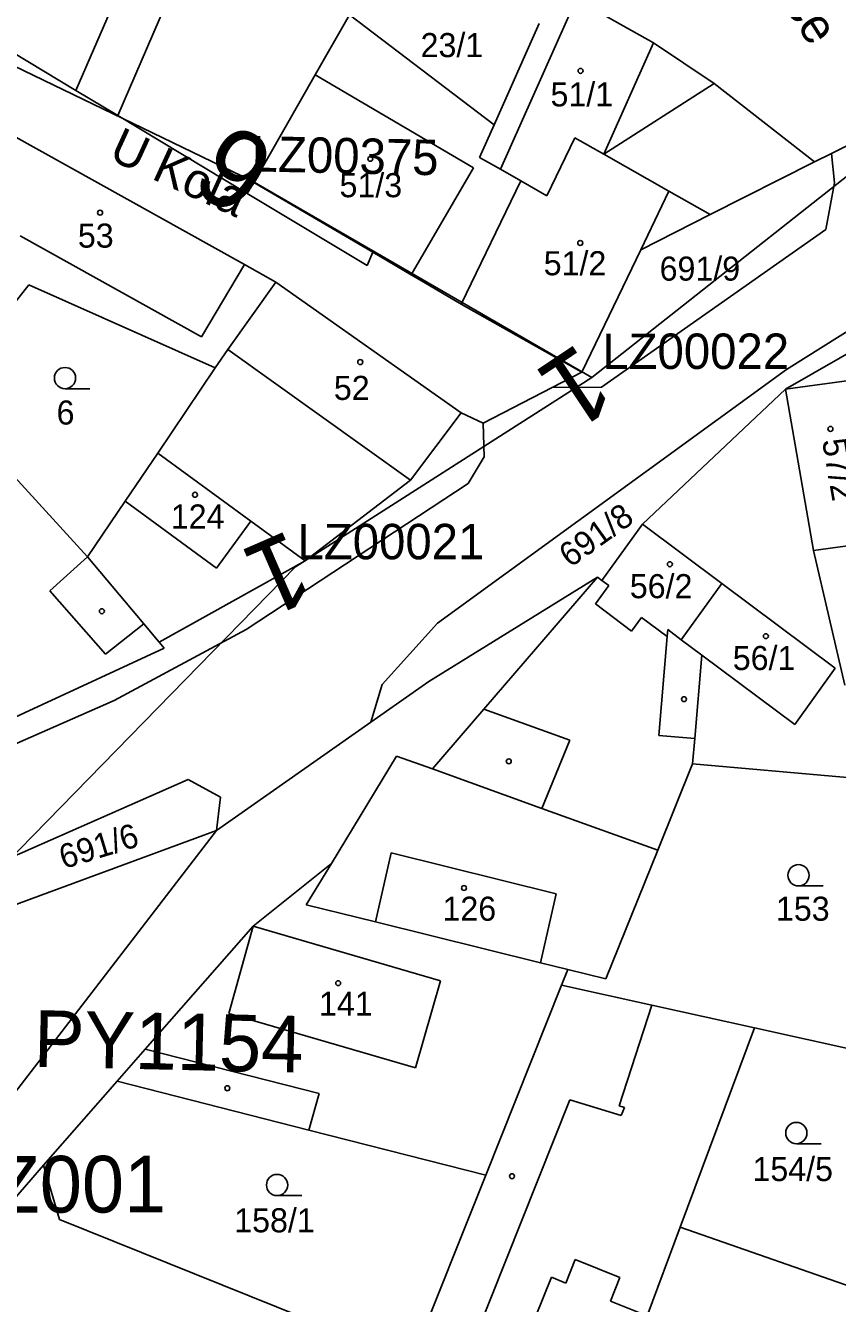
# Model space of a CAD drawing. Extents: x -738131 to -734179, y -1033447 to -1030078.
# Drawn here: x -736202 to -736144.6, y -1032303.4 to -1032213.1 of the extents above; entities that cross this region are included whole.
import ezdxf

# ---------------------------------------------------------------- set-up
doc = ezdxf.new("R2010")
doc.units = 0
for name, color, linetype in [('ftf_2050', 7, 'Continuous'), ('ftf_3010', 7, 'Continuous'), ('ftf_3010_ftf_3010_gtda_3015_gtda_3015_1', 7, 'Continuous'), ('ftf_3050', 7, 'Continuous'), ('ftf_3050_ftf_3050_gtda_3055_gtda_3055_1', 7, 'Continuous'), ('ftf_3150_ftf_3150_gtda_3155_gtda_3155_1', 7, 'Continuous'), ('ftf_3160_ftf_3160_gtda_3165_gtda_3165_1', 7, 'Continuous'), ('ftf_nu', 7, 'Continuous'), ('Vrstva 1', 7, 'Continuous'), ('Vrstva 2', 7, 'Continuous'), ('Vrstva 3', 7, 'Continuous'), ('Vrstva 4', 7, 'Continuous'), ('Vrstva 5', 7, 'Continuous')]:
    doc.layers.add(name, color=color, linetype=linetype)

msp = doc.modelspace()

# ---------------------------------------------------------------- linework, layer by layer
at = {"layer": 'ftf_2050'}
for points in [[(-736218.625, -1032202.554), (-736211.263, -1032211.907), (-736186.01, -1032224.101), (-736186.053, -1032224.111)], [(-736136.87, -1032218.153), (-736161.999, -1032237.982)], [(-736186.01, -1032224.101), (-736161.999, -1032237.982)], [(-736161.999, -1032237.982), (-736182.912, -1032251.343)], [(-736182.912, -1032251.343), (-736211.194, -1032280.259)]]:
    msp.add_lwpolyline(points, dxfattribs=at)
at = {"layer": 'Vrstva 1'}
for points in [[(-736198.43, -1032217.71), (-736189.84, -1032197.92)], [(-736195.46, -1032219.49), (-736187.15, -1032200.24)], [(-736208.76, -1032211.51), (-736198.43, -1032217.71)], [(-736157.64, -1032214.36), (-736163.09, -1032211.27)], [(-736181.53, -1032216.62), (-736179.1, -1032212.37)], [(-736179.1, -1032212.37), (-736168.9, -1032220.14)], [(-736168.9, -1032220.14), (-736165.71, -1032212.98)], [(-736153.36, -1032217.22), (-736157.64, -1032214.36)], [(-736185.87, -1032224.2), (-736181.53, -1032216.62)], [(-736198.43, -1032217.71), (-736195.46, -1032219.49)], [(-736153.36, -1032217.22), (-736161.15, -1032222.22)], [(-736146.27, -1032222.75), (-736153.36, -1032217.22)], [(-736145.07, -1032222.16), (-736134.79, -1032217.08)], [(-736195.46, -1032219.49), (-736186.33, -1032224.98)], [(-736169.93, -1032222.44), (-736168.9, -1032220.14)], [(-736203.1, -1032220.77), (-736186.52, -1032230)], [(-736165.17, -1032225.14), (-736163.2, -1032221.06)], [(-736161.15, -1032222.22), (-736163.2, -1032221.06)], [(-736146.27, -1032222.75), (-736145.07, -1032222.16)], [(-736145.07, -1032222.16), (-736144.86, -1032224.24)], [(-736168.45, -1032223.28), (-736169.93, -1032222.44)], [(-736146.27, -1032222.75), (-736153.62, -1032226.47)], [(-736171.21, -1032232.8), (-736167.01, -1032224.1)], [(-736167.01, -1032224.1), (-736168.45, -1032223.28)], [(-736165.17, -1032225.14), (-736167.01, -1032224.1)], [(-736186.33, -1032224.98), (-736185.87, -1032224.2)], [(-736186.33, -1032224.98), (-736177.87, -1032230.07)], [(-736145.46, -1032227.53), (-736144.86, -1032224.24)], [(-736153.62, -1032226.47), (-736158.54, -1032228.96)], [(-736161.31, -1032238.65), (-736145.46, -1032227.53)], [(-736177.87, -1032230.07), (-736177.45, -1032229.14)], [(-736174.75, -1032230.73), (-736177.45, -1032229.14)], [(-736162.69, -1032237.61), (-736158.54, -1032228.96)], [(-736148.25, -1032237.42), (-736134.66, -1032228.89)], [(-736186.52, -1032230), (-736184.3, -1032231.24)], [(-736184.3, -1032231.24), (-736187.7, -1032235.99)], [(-736171.22, -1032240.47), (-736184.3, -1032231.24)], [(-736173.86, -1032231.25), (-736174.75, -1032230.73)], [(-736171.21, -1032232.8), (-736173.86, -1032231.25)], [(-736201.75, -1032231.44), (-736207.93, -1032239.28)], [(-736201.75, -1032231.44), (-736188.59, -1032237.3)], [(-736148.3, -1032238.81), (-736136.55, -1032232.07)], [(-736162.69, -1032237.61), (-736171.21, -1032232.8)], [(-736187.7, -1032235.99), (-736188.59, -1032237.3)], [(-736188.59, -1032237.3), (-736192.65, -1032243.31)], [(-736172.9, -1032255.32), (-736148.25, -1032237.42)], [(-736164.8, -1032238.69), (-736162.69, -1032237.61)], [(-736148.3, -1032238.81), (-736143.3, -1032238.13)], [(-736169.67, -1032241.2), (-736164.8, -1032238.69)], [(-736164.8, -1032238.69), (-736161.31, -1032238.65)], [(-736148.3, -1032238.81), (-736158.42, -1032248.33)], [(-736148.3, -1032238.81), (-736146.33, -1032250.2)], [(-736174.79, -1032245.22), (-736171.22, -1032240.47)], [(-736169.67, -1032241.2), (-736171.22, -1032240.47)], [(-736169.59, -1032243.57), (-736169.67, -1032241.2)], [(-736192.65, -1032243.31), (-736194.95, -1032246.71)], [(-736192.65, -1032243.31), (-736186.07, -1032248.12)], [(-736170.72, -1032245.46), (-736169.59, -1032243.57)], [(-736197.62, -1032250.65), (-736203, -1032244.73)], [(-736186.4, -1032255.78), (-736170.72, -1032245.46)], [(-736174.79, -1032245.22), (-736182.25, -1032250.91)], [(-736194.95, -1032246.71), (-736197.62, -1032250.65)], [(-736186.07, -1032248.12), (-736182.25, -1032250.91)], [(-736158.42, -1032248.33), (-736161.28, -1032252.31)], [(-736158.42, -1032248.33), (-736152.81, -1032252.52)], [(-736144.13, -1032259.71), (-736146.33, -1032250.2)], [(-736197.62, -1032250.65), (-736193.64, -1032255.37)], [(-736182.25, -1032250.91), (-736192.55, -1032256.67)], [(-736173.5, -1032259.43), (-736161.6, -1032252.07)], [(-736169.62, -1032261.39), (-736161.6, -1032252.07)], [(-736161.6, -1032252.07), (-736161.28, -1032252.31)], [(-736152.81, -1032252.52), (-736155.67, -1032256.5)], [(-736193.64, -1032255.37), (-736192.55, -1032256.67)], [(-736176.79, -1032259.65), (-736172.9, -1032255.32)], [(-736195.74, -1032260.78), (-736186.4, -1032255.78)], [(-736155.67, -1032256.5), (-736154.21, -1032257.59)], [(-736205.59, -1032263.27), (-736192.19, -1032257.09)], [(-736192.55, -1032256.67), (-736192.19, -1032257.09)], [(-736154.72, -1032263.46), (-736154.21, -1032257.59)], [(-736177.59, -1032262.3), (-736173.5, -1032259.43)], [(-736177.59, -1032262.3), (-736176.79, -1032259.65)], [(-736207.91, -1032266.12), (-736195.74, -1032260.78)], [(-736173.25, -1032265.61), (-736169.62, -1032261.39)], [(-736188.5, -1032269.97), (-736177.59, -1032262.3)], [(-736154.87, -1032265.25), (-736154.72, -1032263.46)], [(-736175.78, -1032264.7), (-736180.39, -1032272.28)], [(-736173.25, -1032265.61), (-736175.78, -1032264.7)], [(-736165.51, -1032268.4), (-736173.25, -1032265.61)], [(-736157.33, -1032271.35), (-736154.87, -1032265.25)], [(-736154.87, -1032265.25), (-736142.62, -1032266.34)], [(-736204.42, -1032272.48), (-736190.5, -1032266.37)], [(-736190.5, -1032266.37), (-736188.22, -1032267.6)], [(-736188.22, -1032267.6), (-736188.5, -1032269.97)], [(-736157.33, -1032271.35), (-736165.51, -1032268.4)], [(-736188.5, -1032269.97), (-736211.81, -1032300.22)], [(-736188.5, -1032269.97), (-736208.19, -1032277.21)], [(-736160.99, -1032280.44), (-736157.33, -1032271.35)], [(-736185.91, -1032276.71), (-736180.39, -1032272.28)], [(-736180.39, -1032272.28), (-736182.17, -1032275.2)], [(-736177.26, -1032276.41), (-736182.17, -1032275.2)], [(-736165.61, -1032279.3), (-736177.26, -1032276.41)], [(-736193.54, -1032285.4), (-736185.91, -1032276.71)], [(-736163.69, -1032279.77), (-736165.61, -1032279.3)], [(-736164.13, -1032280.89), (-736163.69, -1032279.77)], [(-736160.99, -1032280.44), (-736163.69, -1032279.77)], [(-736169.48, -1032294.3), (-736164.13, -1032280.89)], [(-736157.75, -1032282.29), (-736164.13, -1032280.89)], [(-736150.5, -1032283.89), (-736157.75, -1032282.29)], [(-736155.75, -1032297.96), (-736150.5, -1032283.89)], [(-736139.13, -1032286.4), (-736150.5, -1032283.89)], [(-736195.52, -1032287.65), (-736193.54, -1032285.4)], [(-736200.72, -1032293.58), (-736195.52, -1032287.65)], [(-736195.52, -1032287.65), (-736181.99, -1032291.11)], [(-736181.99, -1032291.11), (-736169.48, -1032294.3)], [(-736209.85, -1032304.13), (-736200.72, -1032293.58)], [(-736200.72, -1032293.58), (-736199.59, -1032297.42)], [(-736174.72, -1032307.43), (-736169.48, -1032294.3)], [(-736199.59, -1032297.42), (-736174.72, -1032307.43)], [(-736158.09, -1032304.22), (-736155.75, -1032297.96)], [(-736142.11, -1032302.73), (-736155.75, -1032297.96)]]:
    msp.add_lwpolyline(points, dxfattribs=at)
at = {"layer": 'Vrstva 3'}
for p, q in [((-736199.202, -1032238.77), (-736197.452, -1032238.77)), ((-736147.392, -1032273.87), (-736145.642, -1032273.87)), ((-736147.542, -1032292.07), (-736145.792, -1032292.07)), ((-736184.222, -1032295.74), (-736182.472, -1032295.74))]:
    msp.add_line(p, q, dxfattribs=at)
for centre in [(-736199.202, -1032238.02), (-736147.392, -1032273.12), (-736147.542, -1032291.32), (-736184.222, -1032294.99)]:
    msp.add_circle(centre, 0.75, dxfattribs=at)
at = {"layer": 'Vrstva 4'}
for points in [[(-736168.45, -1032223.28), (-736163.09, -1032211.27)], [(-736161.15, -1032222.22), (-736157.64, -1032214.36)], [(-736170.35, -1032223.17), (-736181.53, -1032216.62)], [(-736156.55, -1032224.82), (-736161.15, -1032222.22)], [(-736170.35, -1032223.17), (-736174.75, -1032230.73)], [(-736177.45, -1032229.14), (-736185.87, -1032224.2)], [(-736158.54, -1032228.96), (-736156.55, -1032224.82)], [(-736153.62, -1032226.47), (-736156.55, -1032224.82)], [(-736202.38, -1032227.97), (-736189.55, -1032235.11)], [(-736186.52, -1032230), (-736189.55, -1032235.11)], [(-736187.7, -1032235.99), (-736174.79, -1032245.22)], [(-736194.95, -1032246.71), (-736188.5, -1032251.43)], [(-736186.07, -1032248.12), (-736188.5, -1032251.43)], [(-736146.33, -1032250.2), (-736141.33, -1032249.52)], [(-736197.62, -1032250.65), (-736200.27, -1032253.04)], [(-736160.8, -1032252.67), (-736161.74, -1032253.96)], [(-736161.28, -1032252.31), (-736160.8, -1032252.67)], [(-736152.81, -1032252.52), (-736144.8, -1032258.5)], [(-736200.27, -1032253.04), (-736196.34, -1032257.52)], [(-736161.74, -1032253.96), (-736159.18, -1032255.88)], [(-736193.64, -1032255.37), (-736196.34, -1032257.52)], [(-736158.47, -1032254.91), (-736159.18, -1032255.88)], [(-736158.47, -1032254.91), (-736156.67, -1032256.26)], [(-736157.26, -1032263.25), (-736156.67, -1032256.26)], [(-736156.67, -1032256.26), (-736156.63, -1032255.78)], [(-736156.63, -1032255.78), (-736155.67, -1032256.5)], [(-736154.21, -1032257.59), (-736147.66, -1032262.48)], [(-736144.8, -1032258.5), (-736147.66, -1032262.48)], [(-736163.55, -1032263.58), (-736169.62, -1032261.39)], [(-736163.55, -1032263.58), (-736165.51, -1032268.4)], [(-736154.72, -1032263.46), (-736157.26, -1032263.25)], [(-736177.26, -1032276.41), (-736176.16, -1032271.53)], [(-736164.51, -1032274.42), (-736176.16, -1032271.53)], [(-736165.61, -1032279.3), (-736164.51, -1032274.42)], [(-736187.63, -1032282.87), (-736185.91, -1032276.71)], [(-736185.91, -1032276.71), (-736172.67, -1032280.57)], [(-736172.67, -1032280.57), (-736174.45, -1032286.72)], [(-736160.07, -1032289.4), (-736157.75, -1032282.29)], [(-736187.63, -1032282.87), (-736174.45, -1032286.72)], [(-736193.54, -1032285.4), (-736181.26, -1032288.53)], [(-736181.26, -1032288.53), (-736181.99, -1032291.11)], [(-736171.42, -1032308.76), (-736163.55, -1032288.97)], [(-736163.55, -1032288.97), (-736159.91, -1032290.08)], [(-736160.07, -1032289.4), (-736159.68, -1032289.52)], [(-736159.91, -1032290.08), (-736159.68, -1032289.52)], [(-736163.83, -1032301.91), (-736163.16, -1032300.24)], [(-736163.16, -1032300.24), (-736160.01, -1032301.51)], [(-736168.28, -1032310.02), (-736164.85, -1032301.5)], [(-736164.85, -1032301.5), (-736163.83, -1032301.91)], [(-736160.01, -1032301.51), (-736160.68, -1032303.18)], [(-736160.68, -1032303.18), (-736158.09, -1032304.22)]]:
    msp.add_lwpolyline(points, dxfattribs=at)
at = {"layer": 'Vrstva 5'}
for centre in [(-736162.787, -1032216.329), (-736177.637, -1032222.539), (-736196.727, -1032226.339), (-736162.807, -1032228.479), (-736178.347, -1032236.889), (-736145.137, -1032241.609), (-736190.017, -1032246.259), (-736156.477, -1032251.159), (-736196.597, -1032254.479), (-736149.697, -1032256.239), (-736155.477, -1032260.689), (-736167.857, -1032265.079), (-736171.017, -1032274.019), (-736179.907, -1032280.739), (-736187.737, -1032288.159), (-736167.627, -1032294.369)]:
    msp.add_circle(centre, 0.175, dxfattribs=at)

# ---------------------------------------------------------------- texts
at = {"layer": 'ftf_3010'}
for rotation, p in [(213.74817, (-736162.905, -1032235.46)), (203.52364, (-736183.356, -1032248.701))]:
    msp.add_text('1', height=5.2, rotation=rotation, dxfattribs=at).set_placement(p)
at = {"layer": 'ftf_3010_ftf_3010_gtda_3015_gtda_3015_1'}
for s, p in [('LZ00022', (-736161.251, -1032237.373)), ('LZ00021', (-736182.78, -1032250.81))]:
    msp.add_text(s, height=2.5, rotation=0.00001, dxfattribs=at).set_placement(p)
at = {"layer": 'ftf_3050'}
msp.add_text('6', height=5.63, rotation=146.99481, dxfattribs=at).set_placement((-736183.933, -1032222.094))
at = {"layer": 'ftf_3050_ftf_3050_gtda_3055_gtda_3055_1'}
msp.add_text('LZ00375', height=2.5, rotation=358.78429, dxfattribs=at).set_placement((-736186.039, -1032223.424))
at = {"layer": 'ftf_3150_ftf_3150_gtda_3155_gtda_3155_1'}
msp.add_text('ZM LZ001', height=4, rotation=0.05688, dxfattribs=at).set_placement((-736216.431, -1032296.951))
at = {"layer": 'ftf_3160_ftf_3160_gtda_3165_gtda_3165_1'}
msp.add_text('TS PY1154', height=4, rotation=358.71853, dxfattribs=at).set_placement((-736209.757, -1032286.449))
at = {"layer": 'ftf_nu'}
for s, rotation, p in [('Na Hůrce', 302.4143, (-736154.103, -1032202.776)), ('U Kola', 335.40737, (-736196.211, -1032222.524))]:
    msp.add_text(s, height=2.5, rotation=rotation, dxfattribs=at).set_placement(p)
at = {"layer": 'Vrstva 2'}
for s, p in [('23/1', (-736174.086, -1032215.36)), ('51/1', (-736164.908, -1032218.84)), ('51/3', (-736179.812, -1032225.25)), ('53', (-736198.294, -1032228.81)), ('51/2', (-736165.39, -1032230.76)), ('691/9', (-736157.202, -1032231.14)), ('52', (-736180.212, -1032239.56)), ('6', (-736199.798, -1032241.3)), ('124', (-736191.732, -1032248.64)), ('56/2', (-736159.307, -1032253.56)), ('56/1', (-736152.035, -1032258.63)), ('126', (-736172.542, -1032276.33)), ('153', (-736148.985, -1032276.33)), ('141', (-736181.26, -1032283.04)), ('154/5', (-736150.644, -1032294.71)), ('158/1', (-736187.25, -1032298.33))]:
    msp.add_text(s, height=1.7, dxfattribs=at).set_placement(p)
for s, rotation, p in [('57/2', 279.77375, (-736145.733, -1032242.424)), ('691/8', 35.64963, (-736163.517, -1032251.447)), ('691/6', 16.94928, (-736199.304, -1032272.694))]:
    msp.add_text(s, height=1.7, rotation=rotation, dxfattribs=at).set_placement(p)

doc.saveas('drawing.dxf')
